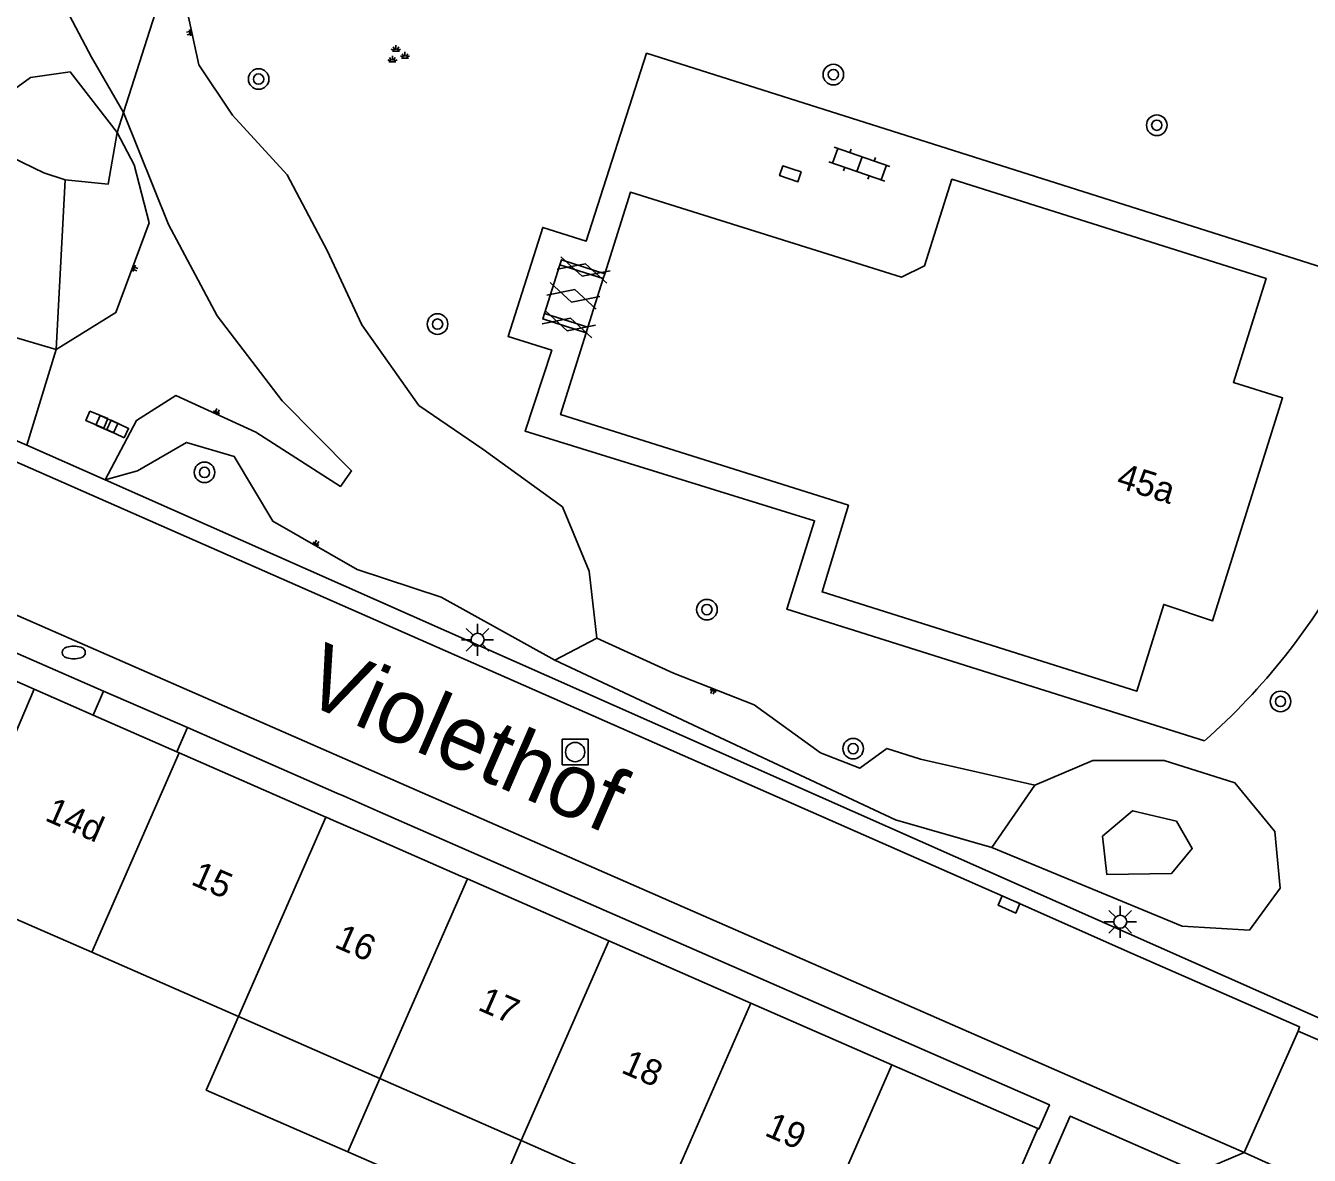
# Model space of a CAD drawing. Extents: x 131000 to 133014, y 396499 to 399001.
# Drawn here: x 131171.47 to 131221.34, y 398385.55 to 398429.45 of the extents above; entities that cross this region are included whole.
import ezdxf

# ---------------------------------------------------------------- set-up
doc = ezdxf.new("R2010")
doc.units = 0
for name, color, linetype in [('gg-afsc-muur', 7, 'Continuous'), ('gg-anno-huisnummerreeks BGT', 7, 'Continuous'), ('gg-anno-openbare ruimte label', 7, 'Continuous'), ('gg-bbg-gedigitaliseerde bebouwing', 7, 'Continuous'), ('gg-bbg-hoofdgebouw', 7, 'Continuous'), ('gg-bbg-luifel en loopbrug', 7, 'Continuous'), ('gg-bbg-tussenscheiding', 7, 'Continuous'), ('gg-knt-BGT kruinlijn', 7, 'Continuous'), ('gg-knt-bovenkant onderkant talud', 7, 'Continuous'), ('gg-knt-trap', 7, 'Continuous'), ('gg-knt-verharding', 7, 'Continuous'), ('gt-grn-groengrens', 7, 'Continuous'), ('gt-grn-weggrens', 7, 'Continuous'), ('gt-symb-boom', 7, 'Continuous'), ('gt-symb-brandkraan', 7, 'Continuous'), ('gt-symb-gesloten verharding', 7, 'Continuous'), ('gt-symb-groenvak', 7, 'Continuous'), ('gt-symb-klinker verharding', 7, 'Continuous'), ('gt-symb-kolk', 7, 'Continuous'), ('gt-symb-kolk center center', 7, 'Continuous'), ('gt-symb-lichtmast', 7, 'Continuous'), ('gt-symb-rioolschacht', 7, 'Continuous'), ('gt-symb-talud symbool', 7, 'Continuous')]:
    doc.layers.add(name, color=color, linetype=linetype)

# ---------------------------------------------------------------- blocks, each defined once
blk = doc.blocks.new('gt0-GESVH1')
at = {"layer": 'gt-symb-gesloten verharding'}
for p, q in [((-0.992, -0.261), (0.008, 0.239)), ((0.008, -0.261), (-0.992, 0.239)), ((0.008, 0.239), (1.008, -0.261)), ((1.008, 0.239), (0.008, -0.261))]:
    blk.add_line(p, q, dxfattribs=at)
blk = doc.blocks.new('gt0-TALUD_1')
at = {"layer": 'gt-symb-talud symbool'}
for p, q in [((0, -1), (0, 0)), ((-1, -1), (-1, 0)), ((-0.5, -2), (-0.5, 0)), ((0.5, -2), (0.5, 0)), ((1, -1), (1, 0))]:
    blk.add_line(p, q, dxfattribs=at)
blk = doc.blocks.new('gt0-BOOM')
at = {"layer": 'gt-symb-boom'}
for radius in [0.4, 0.2]:
    blk.add_circle((0, 0), radius, dxfattribs=at)
blk = doc.blocks.new('gt0-GRVAK')
at = {"layer": 'gt-symb-groenvak'}
for p, q in [((-0.11, 0.189), (-0.228, 0.24)), ((-0.182, 0.153), (0.088, 0.153)), ((-0.091, 0.211), (-0.156, 0.322)), ((-0.047, 0.214), (-0.047, 0.393)), ((-0.004, 0.211), (0.061, 0.322)), ((0.015, 0.189), (0.133, 0.24)), ((0.262, -0.052), (0.197, 0.059)), ((0.305, -0.049), (0.305, 0.13)), ((0.349, -0.052), (0.414, 0.059)), ((-0.245, -0.228), (-0.363, -0.177)), ((-0.318, -0.264), (-0.047, -0.264)), ((-0.226, -0.206), (-0.291, -0.095)), ((-0.183, -0.203), (-0.183, -0.024)), ((-0.139, -0.206), (-0.074, -0.095)), ((-0.12, -0.228), (-0.002, -0.177)), ((0.243, -0.074), (0.125, -0.023)), ((0.17, -0.11), (0.441, -0.11)), ((0.368, -0.074), (0.486, -0.023))]:
    blk.add_line(p, q, dxfattribs=at)
blk = doc.blocks.new('gt0-KOLKCC')
at = {"layer": 'gt-symb-kolk center center'}
blk.add_lwpolyline([(-0.375, 0.2), (0.375, 0.2), (0.375, -0.2), (-0.375, -0.2)], close=True, dxfattribs=at)
blk = doc.blocks.new('gt0-KOLK')
at = {"layer": 'gt-symb-kolk'}
blk.add_lwpolyline([(0, 0), (0.375, 0), (0.375, 0.4), (-0.375, 0.4), (-0.375, 0), (0, 0)], dxfattribs=at)
blk = doc.blocks.new('gt0-KL1')
at = {"layer": 'gt-symb-klinker verharding'}
for p, q in [((-1.15, 0.3), (1.15, 0.3)), ((-1, -0.3), (-1, 0.3)), ((-0.5, 0.3), (-0.5, 0.45)), ((0, -0.3), (0, 0.3)), ((0.5, 0.3), (0.5, 0.45)), ((1, -0.3), (1, 0.3)), ((-1.15, -0.3), (1.15, -0.3)), ((-0.5, -0.45), (-0.5, -0.3)), ((0.5, -0.45), (0.5, -0.3))]:
    blk.add_line(p, q, dxfattribs=at)
blk = doc.blocks.new('gt0-BR')
at = {"layer": 'gt-symb-brandkraan'}
for centre, radius, start, end in [((-0.244, 0), 0.206, 107.5669, 252.4331), ((0.599, -2.664), 3, 106.892, 107.5669), ((0, -0.691), 0.938, 73.108, 106.892), ((-0.599, -2.664), 3, 72.4331, 73.108), ((0.244, 0), 0.206, 287.567, 72.4331), ((0.599, 2.664), 3, 252.4331, 253.108), ((0, 0.691), 0.938, 253.108, 286.8921), ((-0.599, 2.664), 3, 286.8921, 287.567)]:
    blk.add_arc(centre, radius, start, end, dxfattribs=at)
blk = doc.blocks.new('gt0-LMAST')
at = {"layer": 'gt-symb-lichtmast'}
for p, q in [((-0.005, 0.246), (-0.005, 0.621)), ((-0.182, 0.173), (-0.447, 0.438)), ((0.172, 0.173), (0.437, 0.438)), ((-0.255, -0.004), (-0.63, -0.004)), ((-0.182, -0.181), (-0.447, -0.446)), ((-0.005, -0.254), (-0.005, -0.629)), ((0.437, -0.446), (0.172, -0.181)), ((0.245, -0.004), (0.62, -0.004))]:
    blk.add_line(p, q, dxfattribs=at)
blk.add_circle((-0.005, -0.004), 0.25, dxfattribs=at)
blk = doc.blocks.new('gt0-RS')
at = {"layer": 'gt-symb-rioolschacht'}
blk.add_lwpolyline([(-0.5, -0.5), (0.5, -0.5), (0.5, 0.5), (-0.5, 0.5)], close=True, dxfattribs=at)
blk.add_circle((0, 0), 0.375, dxfattribs=at)

msp = doc.modelspace()

# ---------------------------------------------------------------- linework, layer by layer
at = {"layer": 'gg-afsc-muur'}
for points in [[(131192.218, 398420.158), (131192.286, 398420.353), (131193.969, 398419.805)], [(131191.621, 398418.256), (131191.556, 398418.054), (131193.247, 398417.509)]]:
    msp.add_lwpolyline(points, dxfattribs=at)
at = {"layer": 'gg-bbg-gedigitaliseerde bebouwing'}
for p, q in [((131174.041, 398393.447), (131179.734, 398390.947)), ((131179.734, 398390.947), (131185.227, 398388.535)), ((131185.227, 398388.535), (131190.725, 398386.121)), ((131190.725, 398386.121), (131196.245, 398383.697))]:
    msp.add_line(p, q, dxfattribs=at)
msp.add_lwpolyline([(131168.07, 398394.9), (131170.673, 398393.762), (131171.097, 398394.733), (131174.041, 398393.447)], dxfattribs=at)
at = {"layer": 'gg-bbg-hoofdgebouw'}
for p, q in [((131193.909, 398419.616), (131193.315, 398417.727)), ((131193.969, 398419.805), (131193.909, 398419.616)), ((131193.315, 398417.727), (131193.247, 398417.509)), ((131171.793, 398403.659), (131166.135, 398406.135)), ((131174.083, 398402.657), (131171.793, 398403.659)), ((131177.344, 398401.23), (131174.083, 398402.657)), ((131177.43, 398401.192), (131177.344, 398401.23)), ((131177.43, 398401.192), (131183.134, 398398.695)), ((131183.134, 398398.695), (131183.148, 398398.689)), ((131183.148, 398398.689), (131183.433, 398398.564)), ((131183.433, 398398.564), (131184.833, 398397.951)), ((131184.833, 398397.951), (131188.378, 398396.399)), ((131188.378, 398396.399), (131188.63, 398396.289)), ((131188.63, 398396.289), (131194.127, 398393.883)), ((131199.647, 398391.468), (131194.127, 398393.883)), ((131205.121, 398389.072), (131199.647, 398391.468)), ((131210.791, 398386.59), (131205.121, 398389.072)), ((131209.711, 398384.12), (131210.791, 398386.59))]:
    msp.add_line(p, q, dxfattribs=at)
msp.add_lwpolyline([(131193.969, 398419.805), (131194.965, 398422.971), (131205.497, 398419.672), (131206.39, 398420.115), (131207.457, 398423.482), (131219.662, 398419.627), (131218.393, 398415.581), (131220.301, 398414.982), (131217.584, 398406.326), (131215.683, 398406.959), (131214.638, 398403.584), (131202.408, 398407.446), (131203.435, 398410.808), (131192.249, 398414.337), (131193.247, 398417.509)], dxfattribs=at)
at = {"layer": 'gg-bbg-luifel en loopbrug'}
msp.add_line((131185.227, 398388.535), (131183.985, 398385.685), dxfattribs=at)
for points in [[(131179.734, 398390.947), (131178.485, 398388.088), (131183.985, 398385.685)], [(131183.985, 398385.685), (131189.484, 398383.282), (131190.725, 398386.121)]]:
    msp.add_lwpolyline(points, dxfattribs=at)
at = {"layer": 'gg-bbg-tussenscheiding'}
for p, q in [((131168.07, 398394.9), (131171.793, 398403.659)), ((131174.041, 398393.447), (131177.43, 398401.192)), ((131183.134, 398398.695), (131179.734, 398390.947)), ((131188.63, 398396.289), (131185.227, 398388.535)), ((131194.127, 398393.883), (131190.725, 398386.121)), ((131199.647, 398391.468), (131196.245, 398383.697)), ((131205.121, 398389.072), (131201.713, 398381.297))]:
    msp.add_line(p, q, dxfattribs=at)
at = {"layer": 'gg-knt-BGT kruinlijn'}
msp.add_line((131193.653, 398405.641), (131192.021, 398404.788), dxfattribs=at)
for points in [[(131171.334, 398434.2), (131172.428, 398431.248), (131174.03, 398428.221), (131175.27, 398426.075)], [(131193.653, 398405.641), (131193.366, 398408.252), (131192.324, 398410.755), (131189.23, 398412.991), (131186.745, 398414.687), (131184.532, 398417.819), (131183.182, 398420.705), (131181.621, 398423.646), (131179.504, 398425.97), (131178.197, 398427.924), (131177.647, 398430.452), (131177.22, 398432.166)], [(131175.27, 398426.075), (131177.016, 398421.723), (131178.902, 398418.167), (131181.427, 398414.863), (131184.131, 398412.146), (131183.694, 398411.543), (131180.41, 398413.65), (131177.303, 398415.074), (131175.776, 398414.11), (131174.557, 398411.794)], [(131172.656, 398416.865), (131174.971, 398418.296), (131176.259, 398421.784), (131175.688, 398424.038), (131175.018, 398425.291)], [(131172.656, 398416.865), (131163.529, 398419.549), (131163.606, 398420.764), (131164.568, 398421.591), (131165.638, 398421.593), (131167.907, 398420.974), (131168.981, 398421.135), (131169.443, 398422.301), (131169.925, 398423.715), (131170.918, 398424.336), (131172.172, 398423.734), (131172.998, 398423.458)], [(131192.021, 398404.788), (131187.611, 398407.238), (131184.35, 398408.315), (131181.066, 398410.19), (131179.573, 398412.703), (131177.715, 398413.25), (131175.814, 398412.147), (131174.557, 398411.794)], [(131210.678, 398399.929), (131206.235, 398400.947), (131204.923, 398401.361), (131203.872, 398400.593), (131202.347, 398401.189), (131199.769, 398403.058), (131196.642, 398404.28), (131193.653, 398405.641)], [(131215.993, 398396.497), (131216.795, 398397.469), (131216.175, 398398.54), (131214.476, 398398.943), (131213.304, 398397.948), (131213.479, 398396.462), (131215.993, 398396.497)]]:
    msp.add_lwpolyline(points, dxfattribs=at)
at = {"layer": 'gg-knt-bovenkant onderkant talud'}
for p, q in [((131172.998, 398423.458), (131172.656, 398416.865)), ((131171.517, 398413.142), (131172.656, 398416.865)), ((131209, 398397.509), (131210.678, 398399.929))]:
    msp.add_line(p, q, dxfattribs=at)
for points in [[(131175.018, 398425.291), (131173.194, 398427.647), (131171.651, 398427.439), (131170.06, 398426.277), (131168.83, 398424.965)], [(131192.021, 398404.788), (131205.267, 398398.586), (131209, 398397.509)], [(131210.678, 398399.929), (131212.929, 398400.895), (131215.696, 398400.898), (131218.453, 398400.021), (131220.001, 398398.135), (131220.208, 398395.932), (131219.016, 398394.297), (131216.398, 398394.458), (131209, 398397.509)]]:
    msp.add_lwpolyline(points, dxfattribs=at)
at = {"layer": 'gg-knt-trap'}
for p, q in [((131191.621, 398418.256), (131192.218, 398420.158)), ((131193.909, 398419.616), (131192.218, 398420.158)), ((131193.315, 398417.727), (131191.621, 398418.256))]:
    msp.add_line(p, q, dxfattribs=at)
at = {"layer": 'gg-knt-verharding'}
for p, q in [((131218.816, 398385.661), (131154.006, 398414.022)), ((131174.492, 398403.591), (131164.515, 398407.931)), ((131174.492, 398403.591), (131174.083, 398402.657)), ((131177.758, 398402.176), (131174.492, 398403.591)), ((131177.758, 398402.176), (131177.344, 398401.23)), ((131183.559, 398399.627), (131177.758, 398402.176)), ((131183.845, 398399.506), (131183.559, 398399.627)), ((131185.239, 398398.879), (131183.845, 398399.506)), ((131188.787, 398397.333), (131185.239, 398398.879)), ((131218.816, 398385.661), (131220.913, 398390.377)), ((131219.894, 398385.165), (131218.816, 398385.661))]:
    msp.add_line(p, q, dxfattribs=at)
for points in [[(131230.073, 398415.022), (131223.384, 398417.107), (131222.917, 398419.718), (131195.594, 398428.378), (131193.249, 398421.075), (131191.557, 398421.609), (131190.212, 398417.365), (131191.906, 398416.831), (131190.872, 398413.687), (131202.122, 398410.209), (131201.039, 398406.776), (131217.27, 398401.656)], [(131163.518, 398415.828), (131209.751, 398395.483), (131214.484, 398393.376), (131220.966, 398390.545), (131220.913, 398390.377)], [(131188.787, 398397.333), (131211.245, 398387.518), (131210.831, 398386.572), (131210.791, 398386.59)], [(131220.913, 398390.377), (131221.836, 398389.969), (131222.104, 398389.873), (131222.381, 398389.802)], [(131217.016, 398384.891), (131212.052, 398387.078), (131210.585, 398383.736)]]:
    msp.add_lwpolyline(points, dxfattribs=at)
msp.add_arc((131200.335, 398420.86), 25.605, 311.4074, 331.9074, dxfattribs=at)
at = {"layer": 'gt-grn-groengrens'}
for p, q in [((131175.27, 398426.075), (131177.22, 398432.166)), ((131175.018, 398425.291), (131175.27, 398426.075)), ((131174.557, 398411.794), (131171.517, 398413.142))]:
    msp.add_line(p, q, dxfattribs=at)
for points in [[(131172.998, 398423.458), (131174.672, 398423.289), (131175.018, 398425.291)], [(131171.517, 398413.142), (131163.787, 398416.439), (131163.518, 398415.828)], [(131174.557, 398411.794), (131222.111, 398390.715), (131225.916, 398401.226), (131227.72, 398406.985), (131229.364, 398412.86)]]:
    msp.add_lwpolyline(points, dxfattribs=at)
at = {"layer": 'gt-grn-weggrens'}
msp.add_line((131217.016, 398384.891), (131218.816, 398385.661), dxfattribs=at)

# ---------------------------------------------------------------- block references
at = {"layer": 'gt-symb-boom'}
for p in [(131202.848, 398427.545), (131180.518, 398427.373), (131215.415, 398425.577), (131187.469, 398417.851), (131178.415, 398412.089), (131197.936, 398406.755), (131220.222, 398403.187), (131203.618, 398401.353)]:
    msp.add_blockref('gt0-BOOM', p, dxfattribs=at)
at = {"layer": 'gt-symb-brandkraan'}
msp.add_blockref('gt0-BR', (131173.334, 398405.09), dxfattribs=at)
at = {"layer": 'gt-symb-gesloten verharding'}
for p, rotation in [((131193.147, 398419.966), -15.787947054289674), ((131192.737, 398418.962), -15.772368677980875), ((131192.566, 398417.847), -15.787947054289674)]:
    msp.add_blockref('gt0-GESVH1', p, dxfattribs=dict(at, rotation=rotation))
at = {"layer": 'gt-symb-groenvak'}
msp.add_blockref('gt0-GRVAK', (131185.899, 398428.299), dxfattribs=at)
at = {"layer": 'gt-symb-klinker verharding', "rotation": 160.91275549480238}
msp.add_blockref('gt0-KL1', (131203.864, 398424.065), dxfattribs=at)
at = {"layer": 'gt-symb-kolk'}
for p, rotation in [((131201.239, 398423.88), 161.5831655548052), ((131209.751, 398395.483), 156.2472556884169)]:
    msp.add_blockref('gt0-KOLK', p, dxfattribs=dict(at, rotation=rotation))
at = {"layer": 'gt-symb-kolk center center'}
for p, rotation in [((131174.231, 398414.14), -23.16679956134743), ((131174.622, 398413.96), -23.84286005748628), ((131175.042, 398413.774), 155.00504491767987)]:
    msp.add_blockref('gt0-KOLKCC', p, dxfattribs=dict(at, rotation=rotation))
at = {"layer": 'gt-symb-lichtmast'}
for p in [(131189.03, 398405.588), (131214.001, 398394.63)]:
    msp.add_blockref('gt0-LMAST', p, dxfattribs=at)
at = {"layer": 'gt-symb-rioolschacht'}
msp.add_blockref('gt0-RS', (131192.816, 398401.221), dxfattribs=at)
at = {"layer": 'gt-symb-talud symbool'}
for p, xscale, yscale, rotation in [((131177.922, 398429.188), 0.10022474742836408, 0.10022474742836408, -77.905242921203), ((131175.615, 398420.04), 0.10030453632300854, 0.10030453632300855, 69.57766694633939), ((131178.857, 398414.362), 0.10022474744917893, 0.10022474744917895, 155.22485942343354), ((131182.708, 398409.253), 0.10034440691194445, 0.10034440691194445, 150.1134730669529), ((131198.205, 398403.669), 0.09972462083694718, 0.09972462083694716, -21.16125982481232)]:
    msp.add_blockref('gt0-TALUD_1', p, dxfattribs=dict(at, xscale=xscale, yscale=yscale, rotation=rotation))

# ---------------------------------------------------------------- texts
at = {"layer": 'gg-anno-huisnummerreeks BGT'}
for s, rotation, p in [('45a', 342.6, (131213.8, 398411.52)), ('14d', 336.4, (131172.169, 398398.582)), ('15', 336.4, (131177.847, 398396.096)), ('16', 336.4, (131183.417, 398393.658)), ('17', 336.4, (131188.992, 398391.217)), ('18', 336.4, (131194.561, 398388.781)), ('19', 336.4, (131200.133, 398386.342))]:
    msp.add_text(s, height=1, rotation=rotation, dxfattribs=at).set_placement(p)
at = {"layer": 'gg-anno-openbare ruimte label'}
msp.add_text('Violethof', height=2.5, rotation=336.5, dxfattribs=at).set_placement((131182.095, 398403.222))

doc.saveas('drawing.dxf')
